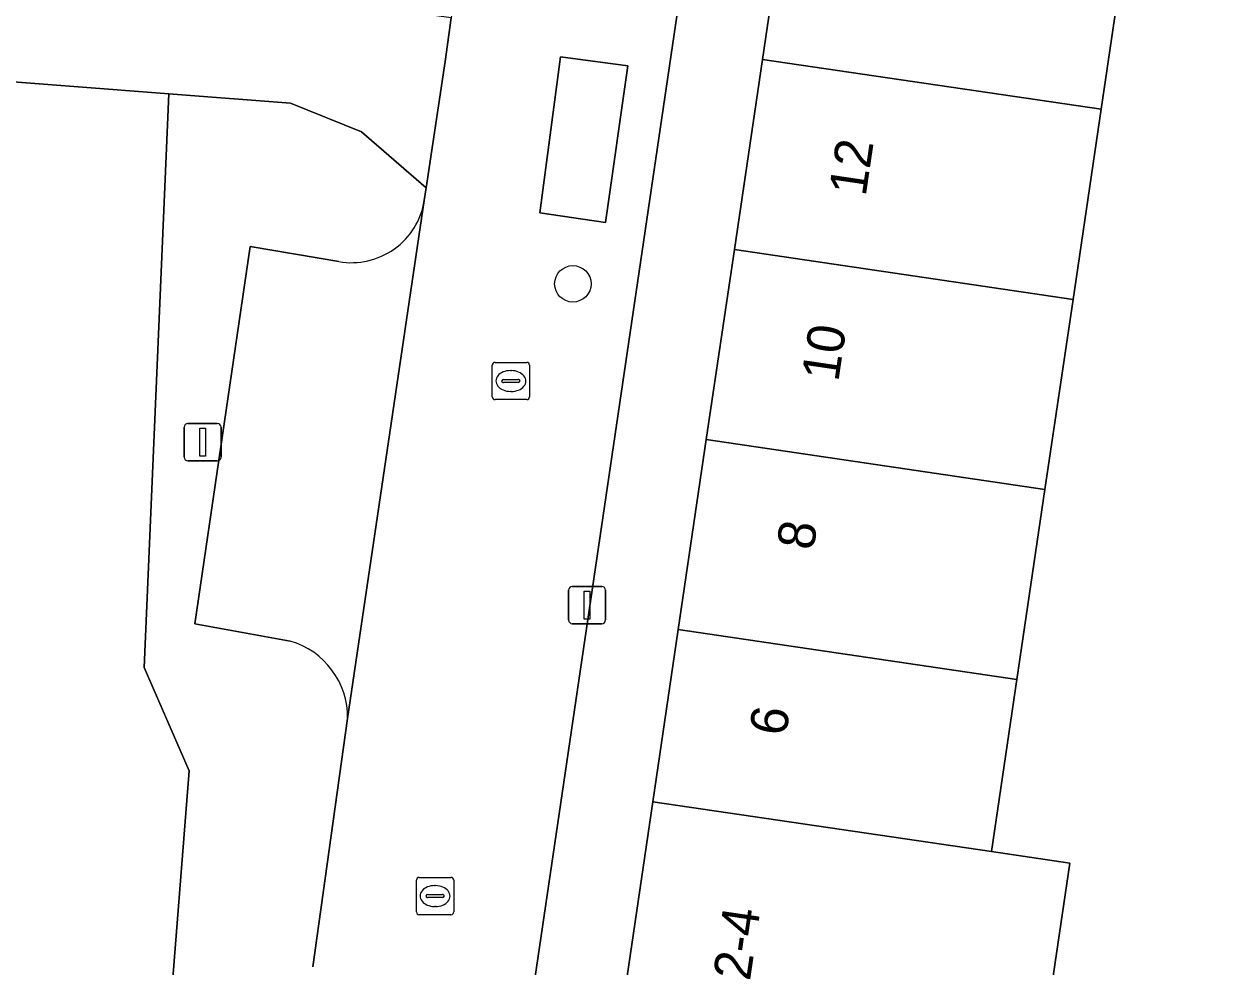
# Model space of a CAD drawing. Extents: x 161087 to 161926, y 382572 to 383873.
# Drawn here: x 161768.16 to 161800.64, y 383337.08 to 383362.38 of the extents above; entities that cross this region are included whole.
import ezdxf

# ---------------------------------------------------------------- set-up
doc = ezdxf.new("R2010")
doc.units = 0
for name, color, linetype in [('IMGEO_Boom', 7, 'Continuous'), ('IMGEO_Erf', 7, 'Continuous'), ('IMGEO_Groenvoorziening', 7, 'Continuous'), ('IMGEO_Hek', 7, 'Continuous'), ('IMGEO_Kolk', 7, 'Continuous'), ('IMGEO_Lichtmast', 7, 'Continuous'), ('IMGEO_Pand', 7, 'Continuous'), ('IMGEO_Pand_nummerreeks', 7, 'Continuous'), ('IMGEO_Parkeervlak_open', 7, 'Continuous'), ('IMGEO_Rijbaan_lokaal_open', 7, 'Continuous'), ('IMGEO_Voetpad_open', 7, 'Continuous')]:
    doc.layers.add(name, color=color, linetype=linetype)

msp = doc.modelspace()

# ---------------------------------------------------------------- linework, layer by layer
at = {"layer": 'IMGEO_Boom'}
msp.add_circle((161782.877, 383355.41), 0.489, dxfattribs=at)
at = {"layer": 'IMGEO_Erf'}
for points in [[(161803.707, 383324.076), (161798.604, 383324.829), (161794.091, 383325.494), (161788.396, 383326.334), (161789.691, 383335.114), (161784.199, 383335.924), (161785.023, 383341.514), (161785.704, 383346.132), (161786.456, 383351.232), (161787.209, 383356.332), (161787.961, 383361.432), (161788.713, 383366.532), (161789.465, 383371.632), (161790.217, 383376.732), (161790.899, 383381.357), (161791.721, 383386.932), (161789.314, 383387.343), (161780.972, 383330.759), (161783.401, 383330.319), (161782.963, 383327.407), (161785.677, 383324.251), (161839.055, 383316.368)], [(161801.981, 383379.723), (161799.986, 383380.017), (161799.304, 383375.392), (161799.257, 383375.071), (161798.552, 383370.292), (161797.8, 383365.192), (161797.048, 383360.092), (161796.296, 383354.992), (161795.543, 383349.892), (161794.791, 383344.792), (161794.11, 383340.174), (161796.209, 383339.864), (161795.414, 383334.469), (161799.927, 383333.803), (161805.03, 383333.051)], [(161767.865, 383321.208), (161768.652, 383321.346), (161771.041, 383321.617), (161772.037, 383335.418), (161772.583, 383342.342), (161771.376, 383345.115), (161772.039, 383360.511), (161750.125, 383362.202)]]:
    msp.add_lwpolyline(points, dxfattribs=at)
at = {"layer": 'IMGEO_Groenvoorziening'}
for points in [[(161778.891, 383357.642), (161778.942, 383357.984), (161777.208, 383359.485), (161775.304, 383360.259), (161772.039, 383360.511), (161771.376, 383345.115), (161772.583, 383342.342), (161772.037, 383335.418), (161771.041, 383321.617), (161771.078, 383321.621), (161771.496, 383324.154), (161775.39, 383323.615), (161776.029, 383327.891), (161776.925, 383333.888)], [(161775.289, 383345.825), (161772.736, 383346.283), (161774.216, 383356.407), (161776.6, 383356.006)], [(161775.899, 383337.084), (161776.833, 383343.743)]]:
    msp.add_lwpolyline(points, dxfattribs=at)
for centre, radius, start, end in [((161776.936, 383357.957), 1.98, 260.224, 350.8372), ((161774.698, 383343.773), 2.136, 359.1979, 73.923)]:
    msp.add_arc(centre, radius, start, end, dxfattribs=at)
at = {"layer": 'IMGEO_Hek'}
msp.add_lwpolyline([(161772.039, 383360.511), (161771.376, 383345.115), (161772.583, 383342.342), (161772.037, 383335.418)], dxfattribs=at)
at = {"layer": 'IMGEO_Kolk'}
for p, q in [((161780.713, 383352.376), (161780.713, 383353.228)), ((161780.788, 383353.302), (161781.64, 383353.302)), ((161781.201, 383353.082), (161781.226, 383353.082)), ((161781.714, 383353.228), (161781.714, 383352.376)), ((161780.972, 383352.796), (161780.972, 383352.808)), ((161781.41, 383352.759), (161781.012, 383352.759)), ((161781.015, 383352.845), (161781.413, 383352.845)), ((161781.456, 383352.808), (161781.456, 383352.796)), ((161781.224, 383352.522), (161781.199, 383352.522)), ((161781.64, 383352.302), (161780.788, 383352.302)), ((161778.679, 383338.556), (161778.679, 383339.408)), ((161778.754, 383339.482), (161779.606, 383339.482)), ((161779.68, 383339.408), (161779.68, 383338.556)), ((161778.981, 383339.025), (161779.379, 383339.025)), ((161779.167, 383339.262), (161779.192, 383339.262)), ((161778.938, 383338.976), (161778.938, 383338.988)), ((161779.376, 383338.939), (161778.978, 383338.939)), ((161779.19, 383338.702), (161779.165, 383338.702)), ((161779.422, 383338.988), (161779.422, 383338.976)), ((161779.606, 383338.482), (161778.754, 383338.482))]:
    msp.add_line(p, q, dxfattribs=at)
for points in [[(161780.713, 383352.376), (161780.713, 383353.228)], [(161780.788, 383353.302), (161781.64, 383353.302)], [(161781.714, 383353.228), (161781.714, 383352.376)], [(161781.64, 383352.302), (161780.788, 383352.302)], [(161778.679, 383338.556), (161778.679, 383339.408)], [(161778.754, 383339.482), (161779.606, 383339.482)], [(161779.68, 383339.408), (161779.68, 383338.556)], [(161779.606, 383338.482), (161778.754, 383338.482)]]:
    msp.add_lwpolyline(points, dxfattribs=at)
for centre, radius, start, end in [((161780.79, 383353.226), 0.0765, 91.552, 178.448), ((161780.79, 383353.226), 0.0765, 91.552, 178.448), ((161781.638, 383353.226), 0.0765, 1.552, 88.448), ((161781.638, 383353.226), 0.0765, 1.552, 88.448), ((161781.012, 383352.805), 0.0403, 85.8775, 175.7526), ((161781.009, 383352.795), 0.0366, 178.938, 274.7102), ((161781.413, 383352.802), 0.043, 264.8664, 352.4533), ((161781.417, 383352.807), 0.0386, 1.7309, 96.639), ((161780.79, 383352.378), 0.0765, 181.552, 268.448), ((161780.79, 383352.378), 0.0765, 181.552, 268.448), ((161781.638, 383352.378), 0.0765, 271.552, 358.448), ((161781.638, 383352.378), 0.0765, 271.552, 358.448), ((161778.756, 383339.406), 0.0765, 91.552, 178.448), ((161778.756, 383339.406), 0.0765, 91.552, 178.448), ((161779.604, 383339.406), 0.0765, 1.552, 88.448), ((161779.604, 383339.406), 0.0765, 1.552, 88.448), ((161778.978, 383338.985), 0.0403, 85.8775, 175.7526), ((161779.383, 383338.987), 0.0386, 1.7309, 96.639), ((161778.975, 383338.975), 0.0366, 178.938, 274.7102), ((161779.379, 383338.982), 0.043, 264.8664, 352.4533), ((161778.756, 383338.558), 0.0765, 181.552, 268.448), ((161778.756, 383338.558), 0.0765, 181.552, 268.448), ((161779.604, 383338.558), 0.0765, 271.552, 358.448), ((161779.604, 383338.558), 0.0765, 271.552, 358.448)]:
    msp.add_arc(centre, radius, start, end, dxfattribs=at)
for centre, major_axis, ratio, start_param, end_param in [((161781.2, 383352.802), (-0.387, 0.002), 0.722429, 4.712389, 7.853982), ((161781.225, 383352.802), (-0.39, 0.002), 0.717154, 1.570796, 4.712389), ((161779.166, 383338.982), (-0.387, 0.002), 0.722429, 4.712389, 7.853982), ((161779.191, 383338.982), (-0.39, 0.002), 0.717154, 1.570796, 4.712389)]:
    msp.add_ellipse(centre, major_axis=major_axis, ratio=ratio, start_param=start_param, end_param=end_param, dxfattribs=at)
at = {"layer": 'IMGEO_Lichtmast'}
for p, q in [((161772.447, 383350.76), (161772.447, 383351.56)), ((161772.447, 383351.56), (161772.447, 383350.76)), ((161772.547, 383351.66), (161773.337, 383351.66)), ((161773.337, 383351.66), (161772.547, 383351.66)), ((161773.437, 383351.56), (161773.437, 383350.76)), ((161773.437, 383350.76), (161773.437, 383351.56)), ((161773.337, 383350.66), (161772.547, 383350.66)), ((161772.547, 383350.66), (161773.337, 383350.66)), ((161782.762, 383346.39), (161782.762, 383347.19)), ((161782.762, 383347.19), (161782.762, 383346.39)), ((161782.862, 383347.29), (161783.652, 383347.29)), ((161783.652, 383347.29), (161782.862, 383347.29)), ((161783.752, 383347.19), (161783.752, 383346.39)), ((161783.752, 383346.39), (161783.752, 383347.19)), ((161783.652, 383346.29), (161782.862, 383346.29)), ((161782.862, 383346.29), (161783.652, 383346.29))]:
    msp.add_line(p, q, dxfattribs=at)
for points in [[(161772.867, 383351.535), (161773.017, 383351.535), (161773.017, 383350.785), (161772.867, 383350.785), (161772.867, 383351.535)], [(161783.182, 383347.165), (161783.332, 383347.165), (161783.332, 383346.415), (161783.182, 383346.415), (161783.182, 383347.165)]]:
    msp.add_lwpolyline(points, dxfattribs=at)
for centre, start, end in [((161772.547, 383351.56), 90, 180), ((161772.547, 383351.56), 90, 180), ((161773.337, 383351.56), 0, 90), ((161773.337, 383351.56), 360, 90), ((161772.547, 383350.76), 180, 270), ((161772.547, 383350.76), 180, 270), ((161773.337, 383350.76), 270, 0), ((161773.337, 383350.76), 270, 0), ((161782.862, 383347.19), 90, 180), ((161782.862, 383347.19), 90, 180), ((161783.652, 383347.19), 0, 90), ((161783.652, 383347.19), 360, 90), ((161782.862, 383346.39), 180, 270), ((161782.862, 383346.39), 180, 270), ((161783.652, 383346.39), 270, 0), ((161783.652, 383346.39), 270, 0)]:
    msp.add_arc(centre, 0.1, start, end, dxfattribs=at)
at = {"layer": 'IMGEO_Pand'}
for points in [[(161797.8, 383365.192), (161788.713, 383366.532), (161787.961, 383361.432), (161797.048, 383360.092)], [(161796.296, 383354.992), (161797.048, 383360.092), (161787.961, 383361.432), (161787.209, 383356.332)], [(161796.296, 383354.992), (161787.209, 383356.332), (161786.456, 383351.232), (161795.543, 383349.892)], [(161786.456, 383351.232), (161785.704, 383346.132), (161794.791, 383344.792), (161795.543, 383349.892)], [(161785.023, 383341.514), (161794.11, 383340.174), (161794.791, 383344.792), (161785.704, 383346.132)], [(161785.023, 383341.514), (161784.199, 383335.924), (161789.691, 383335.114), (161795.414, 383334.469), (161796.209, 383339.864), (161794.11, 383340.174)]]:
    msp.add_lwpolyline(points, close=True, dxfattribs=at)
at = {"layer": 'IMGEO_Parkeervlak_open'}
msp.add_lwpolyline([(161781.988, 383357.311), (161783.75, 383357.055), (161784.353, 383361.257), (161782.545, 383361.498)], close=True, dxfattribs=at)
for points in [[(161776.833, 383343.743), (161778.891, 383357.642)], [(161776.6, 383356.006), (161774.216, 383356.407), (161772.736, 383346.283), (161775.289, 383345.825)]]:
    msp.add_lwpolyline(points, dxfattribs=at)
for centre, radius, start, end in [((161776.936, 383357.957), 1.98, 260.224, 350.8372), ((161774.698, 383343.773), 2.136, 359.1979, 73.923)]:
    msp.add_arc(centre, radius, start, end, dxfattribs=at)
at = {"layer": 'IMGEO_Rijbaan_lokaal_open'}
for points in [[(161789.982, 383391.895), (161798.102, 383448.165), (161798.643, 383451.629), (161792.629, 383452.551), (161781.908, 383378.105), (161779.613, 383362.55), (161779.45, 383361.377), (161778.942, 383357.984), (161778.891, 383357.642), (161776.833, 383343.743), (161775.899, 383337.084)], [(161776.925, 383333.888), (161776.029, 383327.891), (161780.517, 383327.308), (161780.972, 383330.759), (161789.314, 383387.343), (161789.982, 383391.895)]]:
    msp.add_lwpolyline(points, dxfattribs=at)
msp.add_lwpolyline([(161781.988, 383357.311), (161782.545, 383361.498), (161784.353, 383361.257), (161783.75, 383357.055)], close=True, dxfattribs=at)
at = {"layer": 'IMGEO_Voetpad_open'}
msp.add_lwpolyline([(161750.125, 383362.202), (161772.039, 383360.511), (161775.304, 383360.259), (161777.208, 383359.485), (161778.942, 383357.984), (161779.45, 383361.377), (161779.613, 383362.55), (161777.169, 383362.881), (161768.159, 383364.18), (161755.313, 383366.038)], dxfattribs=at)

# ---------------------------------------------------------------- texts
at = {"layer": 'IMGEO_Pand_nummerreeks'}
for s, rotation, p in [('12', 81.6106, (161790.732, 383357.736)), ('10', 81.6106, (161789.998, 383352.762)), ('8', 81.6106, (161789.331, 383348.237)), ('6', 81.6106, (161788.595, 383343.253)), ('2-4', 81.6146, (161787.626, 383336.684))]:
    msp.add_text(s, height=1, rotation=rotation, dxfattribs=at).set_placement(p)

doc.saveas('drawing.dxf')
